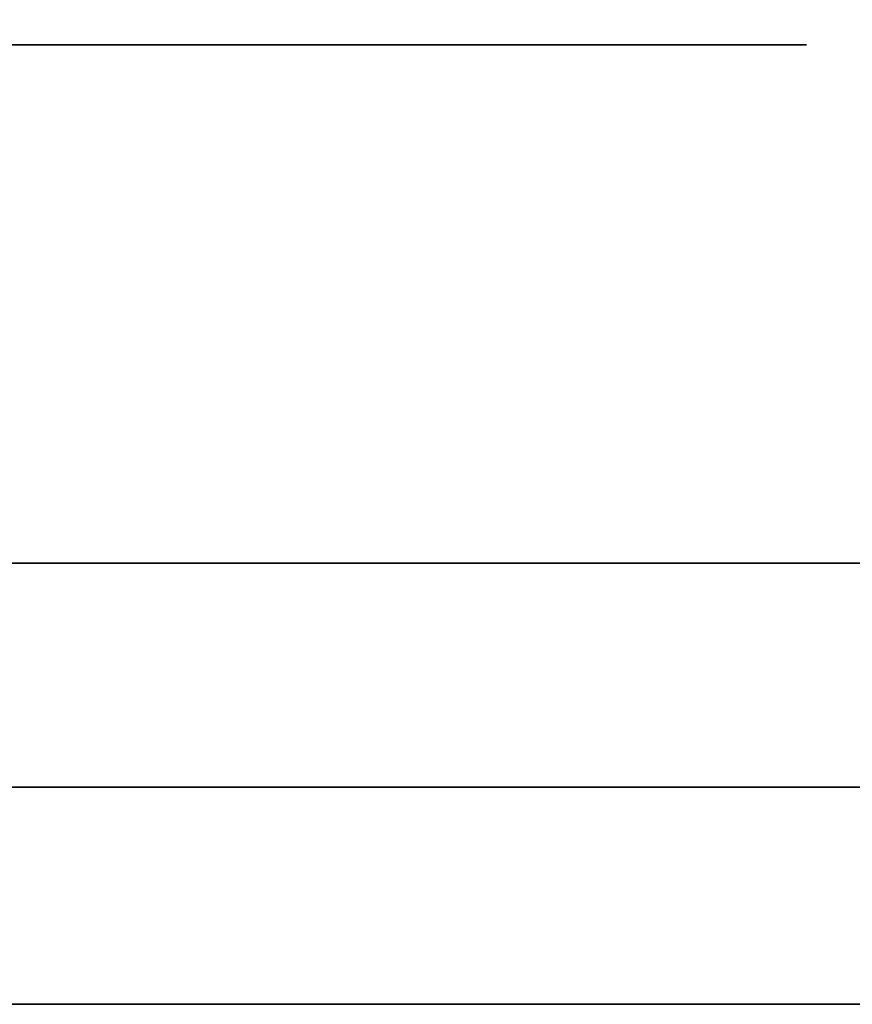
# Model space of a CAD drawing. Extents: x -1299 to -1246.9, y 2743.7 to 2747.9.
# Tile 193 of 1056: x -1292.9362 to -1292.9124, y 2744.8303 to 2744.8585. Entities that reach past the tile are written whole.
import ezdxf

# ---------------------------------------------------------------- set-up
doc = ezdxf.new("R2010")
doc.units = 0
doc.header["$LTSCALE"] = 150
doc.header["$MEASUREMENT"] = 0
doc.layers.add('3DFACE_BOLT', color=7, linetype='CONTINUOUS')
doc.layers.add('3DFACE_SHAPE', color=7, linetype='CONTINUOUS')

msp = doc.modelspace()

# ---------------------------------------------------------------- linework, layer by layer
at = {"layer": '3DFACE_BOLT', "color": 1}
for points, invisible_edges in [([(-1292.934727, 2744.823949, 0.135528), (-1292.935119, 2744.823949, 0.138), (-1292.934727, 2744.873949, 0.135528)], 14), ([(-1292.934727, 2744.873949, 0.135528), (-1292.935119, 2744.823949, 0.138), (-1292.935119, 2744.873949, 0.138)], 3), ([(-1292.935119, 2744.823949, 0.138), (-1292.934727, 2744.823949, 0.140472), (-1292.935119, 2744.873949, 0.138)], 14), ([(-1292.935119, 2744.873949, 0.138), (-1292.934727, 2744.823949, 0.140472), (-1292.934727, 2744.873949, 0.140472)], 3), ([(-1292.934727, 2744.823949, 0.065528), (-1292.935119, 2744.823949, 0.068), (-1292.934727, 2744.873949, 0.065528)], 14), ([(-1292.934727, 2744.873949, 0.065528), (-1292.935119, 2744.823949, 0.068), (-1292.935119, 2744.873949, 0.068)], 3), ([(-1292.935119, 2744.823949, 0.068), (-1292.934727, 2744.823949, 0.070472), (-1292.935119, 2744.873949, 0.068)], 14), ([(-1292.935119, 2744.873949, 0.068), (-1292.934727, 2744.823949, 0.070472), (-1292.934727, 2744.873949, 0.070472)], 3), ([(-1292.933591, 2744.823949, 0.133298), (-1292.934727, 2744.823949, 0.135528), (-1292.933591, 2744.873949, 0.133298)], 14), ([(-1292.933591, 2744.873949, 0.133298), (-1292.934727, 2744.823949, 0.135528), (-1292.934727, 2744.873949, 0.135528)], 3), ([(-1292.934727, 2744.823949, 0.140472), (-1292.933591, 2744.823949, 0.142702), (-1292.934727, 2744.873949, 0.140472)], 14), ([(-1292.934727, 2744.873949, 0.140472), (-1292.933591, 2744.823949, 0.142702), (-1292.933591, 2744.873949, 0.142702)], 3), ([(-1292.933591, 2744.823949, 0.063298), (-1292.934727, 2744.823949, 0.065528), (-1292.933591, 2744.873949, 0.063298)], 14), ([(-1292.933591, 2744.873949, 0.063298), (-1292.934727, 2744.823949, 0.065528), (-1292.934727, 2744.873949, 0.065528)], 3), ([(-1292.934727, 2744.823949, 0.070472), (-1292.933591, 2744.823949, 0.072702), (-1292.934727, 2744.873949, 0.070472)], 14), ([(-1292.934727, 2744.873949, 0.070472), (-1292.933591, 2744.823949, 0.072702), (-1292.933591, 2744.873949, 0.072702)], 3), ([(-1292.931821, 2744.823949, 0.131528), (-1292.933591, 2744.823949, 0.133298), (-1292.931821, 2744.873949, 0.131528)], 14), ([(-1292.931821, 2744.873949, 0.131528), (-1292.933591, 2744.823949, 0.133298), (-1292.933591, 2744.873949, 0.133298)], 3), ([(-1292.933591, 2744.823949, 0.142702), (-1292.931821, 2744.823949, 0.144472), (-1292.933591, 2744.873949, 0.142702)], 14), ([(-1292.933591, 2744.873949, 0.142702), (-1292.931821, 2744.823949, 0.144472), (-1292.931821, 2744.873949, 0.144472)], 3), ([(-1292.931821, 2744.823949, 0.061528), (-1292.933591, 2744.823949, 0.063298), (-1292.931821, 2744.873949, 0.061528)], 14), ([(-1292.931821, 2744.873949, 0.061528), (-1292.933591, 2744.823949, 0.063298), (-1292.933591, 2744.873949, 0.063298)], 3), ([(-1292.933591, 2744.823949, 0.072702), (-1292.931821, 2744.823949, 0.074472), (-1292.933591, 2744.873949, 0.072702)], 14), ([(-1292.933591, 2744.873949, 0.072702), (-1292.931821, 2744.823949, 0.074472), (-1292.931821, 2744.873949, 0.074472)], 3), ([(-1292.929591, 2744.823949, 0.130392), (-1292.931821, 2744.823949, 0.131528), (-1292.929591, 2744.873949, 0.130392)], 14), ([(-1292.929591, 2744.873949, 0.130392), (-1292.931821, 2744.823949, 0.131528), (-1292.931821, 2744.873949, 0.131528)], 3), ([(-1292.931821, 2744.823949, 0.144472), (-1292.929591, 2744.823949, 0.145608), (-1292.931821, 2744.873949, 0.144472)], 14), ([(-1292.931821, 2744.873949, 0.144472), (-1292.929591, 2744.823949, 0.145608), (-1292.929591, 2744.873949, 0.145608)], 3), ([(-1292.929591, 2744.823949, 0.060392), (-1292.931821, 2744.823949, 0.061528), (-1292.929591, 2744.873949, 0.060392)], 14), ([(-1292.929591, 2744.873949, 0.060392), (-1292.931821, 2744.823949, 0.061528), (-1292.931821, 2744.873949, 0.061528)], 3), ([(-1292.931821, 2744.823949, 0.074472), (-1292.929591, 2744.823949, 0.075608), (-1292.931821, 2744.873949, 0.074472)], 14), ([(-1292.931821, 2744.873949, 0.074472), (-1292.929591, 2744.823949, 0.075608), (-1292.929591, 2744.873949, 0.075608)], 3), ([(-1292.927119, 2744.823949, 0.13), (-1292.929591, 2744.823949, 0.130392), (-1292.927119, 2744.873949, 0.13)], 14), ([(-1292.927119, 2744.873949, 0.13), (-1292.929591, 2744.823949, 0.130392), (-1292.929591, 2744.873949, 0.130392)], 3), ([(-1292.929591, 2744.823949, 0.145608), (-1292.927119, 2744.823949, 0.146), (-1292.929591, 2744.873949, 0.145608)], 14), ([(-1292.929591, 2744.873949, 0.145608), (-1292.927119, 2744.823949, 0.146), (-1292.927119, 2744.873949, 0.146)], 3), ([(-1292.927119, 2744.823949, 0.06), (-1292.929591, 2744.823949, 0.060392), (-1292.927119, 2744.873949, 0.06)], 14), ([(-1292.927119, 2744.873949, 0.06), (-1292.929591, 2744.823949, 0.060392), (-1292.929591, 2744.873949, 0.060392)], 3), ([(-1292.929591, 2744.823949, 0.075608), (-1292.927119, 2744.823949, 0.076), (-1292.929591, 2744.873949, 0.075608)], 14), ([(-1292.929591, 2744.873949, 0.075608), (-1292.927119, 2744.823949, 0.076), (-1292.927119, 2744.873949, 0.076)], 3), ([(-1292.924647, 2744.823949, 0.130392), (-1292.927119, 2744.823949, 0.13), (-1292.924647, 2744.873949, 0.130392)], 14), ([(-1292.924647, 2744.873949, 0.130392), (-1292.927119, 2744.823949, 0.13), (-1292.927119, 2744.873949, 0.13)], 3), ([(-1292.927119, 2744.823949, 0.146), (-1292.924647, 2744.823949, 0.145608), (-1292.927119, 2744.873949, 0.146)], 14), ([(-1292.927119, 2744.873949, 0.146), (-1292.924647, 2744.823949, 0.145608), (-1292.924647, 2744.873949, 0.145608)], 3), ([(-1292.924647, 2744.823949, 0.060392), (-1292.927119, 2744.823949, 0.06), (-1292.924647, 2744.873949, 0.060392)], 14), ([(-1292.924647, 2744.873949, 0.060392), (-1292.927119, 2744.823949, 0.06), (-1292.927119, 2744.873949, 0.06)], 3), ([(-1292.927119, 2744.823949, 0.076), (-1292.924647, 2744.823949, 0.075608), (-1292.927119, 2744.873949, 0.076)], 14), ([(-1292.927119, 2744.873949, 0.076), (-1292.924647, 2744.823949, 0.075608), (-1292.924647, 2744.873949, 0.075608)], 3), ([(-1292.922416, 2744.823949, 0.131528), (-1292.924647, 2744.823949, 0.130392), (-1292.922416, 2744.873949, 0.131528)], 14), ([(-1292.922416, 2744.873949, 0.131528), (-1292.924647, 2744.823949, 0.130392), (-1292.924647, 2744.873949, 0.130392)], 3), ([(-1292.924647, 2744.823949, 0.145608), (-1292.922416, 2744.823949, 0.144472), (-1292.924647, 2744.873949, 0.145608)], 14), ([(-1292.924647, 2744.873949, 0.145608), (-1292.922416, 2744.823949, 0.144472), (-1292.922416, 2744.873949, 0.144472)], 3), ([(-1292.922416, 2744.823949, 0.061528), (-1292.924647, 2744.823949, 0.060392), (-1292.922416, 2744.873949, 0.061528)], 14), ([(-1292.922416, 2744.873949, 0.061528), (-1292.924647, 2744.823949, 0.060392), (-1292.924647, 2744.873949, 0.060392)], 3), ([(-1292.924647, 2744.823949, 0.075608), (-1292.922416, 2744.823949, 0.074472), (-1292.924647, 2744.873949, 0.075608)], 14), ([(-1292.924647, 2744.873949, 0.075608), (-1292.922416, 2744.823949, 0.074472), (-1292.922416, 2744.873949, 0.074472)], 3), ([(-1292.920647, 2744.823949, 0.133298), (-1292.922416, 2744.823949, 0.131528), (-1292.920647, 2744.873949, 0.133298)], 14), ([(-1292.920647, 2744.873949, 0.133298), (-1292.922416, 2744.823949, 0.131528), (-1292.922416, 2744.873949, 0.131528)], 3), ([(-1292.922416, 2744.823949, 0.144472), (-1292.920647, 2744.823949, 0.142702), (-1292.922416, 2744.873949, 0.144472)], 14), ([(-1292.922416, 2744.873949, 0.144472), (-1292.920647, 2744.823949, 0.142702), (-1292.920647, 2744.873949, 0.142702)], 3), ([(-1292.920647, 2744.823949, 0.063298), (-1292.922416, 2744.823949, 0.061528), (-1292.920647, 2744.873949, 0.063298)], 14), ([(-1292.920647, 2744.873949, 0.063298), (-1292.922416, 2744.823949, 0.061528), (-1292.922416, 2744.873949, 0.061528)], 3), ([(-1292.922416, 2744.823949, 0.074472), (-1292.920647, 2744.823949, 0.072702), (-1292.922416, 2744.873949, 0.074472)], 14), ([(-1292.922416, 2744.873949, 0.074472), (-1292.920647, 2744.823949, 0.072702), (-1292.920647, 2744.873949, 0.072702)], 3), ([(-1292.91951, 2744.823949, 0.135528), (-1292.920647, 2744.823949, 0.133298), (-1292.91951, 2744.873949, 0.135528)], 14), ([(-1292.91951, 2744.873949, 0.135528), (-1292.920647, 2744.823949, 0.133298), (-1292.920647, 2744.873949, 0.133298)], 3), ([(-1292.920647, 2744.823949, 0.142702), (-1292.91951, 2744.823949, 0.140472), (-1292.920647, 2744.873949, 0.142702)], 14), ([(-1292.920647, 2744.873949, 0.142702), (-1292.91951, 2744.823949, 0.140472), (-1292.91951, 2744.873949, 0.140472)], 3), ([(-1292.91951, 2744.823949, 0.065528), (-1292.920647, 2744.823949, 0.063298), (-1292.91951, 2744.873949, 0.065528)], 14), ([(-1292.91951, 2744.873949, 0.065528), (-1292.920647, 2744.823949, 0.063298), (-1292.920647, 2744.873949, 0.063298)], 3), ([(-1292.920647, 2744.823949, 0.072702), (-1292.91951, 2744.823949, 0.070472), (-1292.920647, 2744.873949, 0.072702)], 14), ([(-1292.920647, 2744.873949, 0.072702), (-1292.91951, 2744.823949, 0.070472), (-1292.91951, 2744.873949, 0.070472)], 3), ([(-1292.919119, 2744.823949, 0.138), (-1292.91951, 2744.823949, 0.135528), (-1292.919119, 2744.873949, 0.138)], 14), ([(-1292.919119, 2744.873949, 0.138), (-1292.91951, 2744.823949, 0.135528), (-1292.91951, 2744.873949, 0.135528)], 3), ([(-1292.91951, 2744.823949, 0.140472), (-1292.919119, 2744.823949, 0.138), (-1292.91951, 2744.873949, 0.140472)], 14), ([(-1292.91951, 2744.873949, 0.140472), (-1292.919119, 2744.823949, 0.138), (-1292.919119, 2744.873949, 0.138)], 3), ([(-1292.919119, 2744.823949, 0.068), (-1292.91951, 2744.823949, 0.065528), (-1292.919119, 2744.873949, 0.068)], 14), ([(-1292.919119, 2744.873949, 0.068), (-1292.91951, 2744.823949, 0.065528), (-1292.91951, 2744.873949, 0.065528)], 3), ([(-1292.91951, 2744.823949, 0.070472), (-1292.919119, 2744.823949, 0.068), (-1292.91951, 2744.873949, 0.070472)], 14), ([(-1292.91951, 2744.873949, 0.070472), (-1292.919119, 2744.823949, 0.068), (-1292.919119, 2744.873949, 0.068)], 3), ([(-1292.933806, 2744.842949, 0.126417), (-1292.940494, 2744.842949, 0.138), (-1292.933806, 2744.857749, 0.126417)], 14), ([(-1292.933806, 2744.857749, 0.126417), (-1292.940494, 2744.842949, 0.138), (-1292.940494, 2744.857749, 0.138)], 3), ([(-1292.940494, 2744.842949, 0.138), (-1292.933806, 2744.842949, 0.149583), (-1292.940494, 2744.857749, 0.138)], 14), ([(-1292.940494, 2744.857749, 0.138), (-1292.933806, 2744.842949, 0.149583), (-1292.933806, 2744.857749, 0.149583)], 3), ([(-1292.933806, 2744.857749, 0.126417), (-1292.940494, 2744.857749, 0.138), (-1292.933806, 2744.857749, 0.149583)], 12), ([(-1292.933806, 2744.842949, 0.056417), (-1292.940494, 2744.842949, 0.068), (-1292.933806, 2744.857749, 0.056417)], 14), ([(-1292.933806, 2744.857749, 0.056417), (-1292.940494, 2744.842949, 0.068), (-1292.940494, 2744.857749, 0.068)], 3), ([(-1292.940494, 2744.842949, 0.068), (-1292.933806, 2744.842949, 0.079583), (-1292.940494, 2744.857749, 0.068)], 14), ([(-1292.940494, 2744.857749, 0.068), (-1292.933806, 2744.842949, 0.079583), (-1292.933806, 2744.857749, 0.079583)], 3), ([(-1292.933806, 2744.857749, 0.056417), (-1292.940494, 2744.857749, 0.068), (-1292.933806, 2744.857749, 0.079583)], 12), ([(-1292.920431, 2744.842949, 0.126417), (-1292.933806, 2744.842949, 0.126417), (-1292.920431, 2744.857749, 0.126417)], 14), ([(-1292.920431, 2744.857749, 0.126417), (-1292.933806, 2744.842949, 0.126417), (-1292.933806, 2744.857749, 0.126417)], 3), ([(-1292.933806, 2744.842949, 0.149583), (-1292.920431, 2744.842949, 0.149583), (-1292.933806, 2744.857749, 0.149583)], 14), ([(-1292.933806, 2744.857749, 0.149583), (-1292.920431, 2744.842949, 0.149583), (-1292.920431, 2744.857749, 0.149583)], 3), ([(-1292.920431, 2744.857749, 0.126417), (-1292.933806, 2744.857749, 0.126417), (-1292.920431, 2744.857749, 0.149583)], 14), ([(-1292.920431, 2744.857749, 0.149583), (-1292.933806, 2744.857749, 0.126417), (-1292.933806, 2744.857749, 0.149583)], 3), ([(-1292.920431, 2744.842949, 0.056417), (-1292.933806, 2744.842949, 0.056417), (-1292.920431, 2744.857749, 0.056417)], 14), ([(-1292.920431, 2744.857749, 0.056417), (-1292.933806, 2744.842949, 0.056417), (-1292.933806, 2744.857749, 0.056417)], 3), ([(-1292.933806, 2744.842949, 0.079583), (-1292.920431, 2744.842949, 0.079583), (-1292.933806, 2744.857749, 0.079583)], 14), ([(-1292.933806, 2744.857749, 0.079583), (-1292.920431, 2744.842949, 0.079583), (-1292.920431, 2744.857749, 0.079583)], 3), ([(-1292.920431, 2744.857749, 0.056417), (-1292.933806, 2744.857749, 0.056417), (-1292.920431, 2744.857749, 0.079583)], 14), ([(-1292.920431, 2744.857749, 0.079583), (-1292.933806, 2744.857749, 0.056417), (-1292.933806, 2744.857749, 0.079583)], 3), ([(-1292.913744, 2744.842949, 0.138), (-1292.920431, 2744.842949, 0.126417), (-1292.913744, 2744.857749, 0.138)], 14), ([(-1292.913744, 2744.857749, 0.138), (-1292.920431, 2744.842949, 0.126417), (-1292.920431, 2744.857749, 0.126417)], 3), ([(-1292.920431, 2744.842949, 0.149583), (-1292.913744, 2744.842949, 0.138), (-1292.920431, 2744.857749, 0.149583)], 14), ([(-1292.920431, 2744.857749, 0.149583), (-1292.913744, 2744.842949, 0.138), (-1292.913744, 2744.857749, 0.138)], 3), ([(-1292.913744, 2744.857749, 0.138), (-1292.920431, 2744.857749, 0.126417), (-1292.920431, 2744.857749, 0.149583)], 2), ([(-1292.913744, 2744.842949, 0.068), (-1292.920431, 2744.842949, 0.056417), (-1292.913744, 2744.857749, 0.068)], 14), ([(-1292.913744, 2744.857749, 0.068), (-1292.920431, 2744.842949, 0.056417), (-1292.920431, 2744.857749, 0.056417)], 3), ([(-1292.920431, 2744.842949, 0.079583), (-1292.913744, 2744.842949, 0.068), (-1292.920431, 2744.857749, 0.079583)], 14), ([(-1292.920431, 2744.857749, 0.079583), (-1292.913744, 2744.842949, 0.068), (-1292.913744, 2744.857749, 0.068)], 3), ([(-1292.913744, 2744.857749, 0.068), (-1292.920431, 2744.857749, 0.056417), (-1292.920431, 2744.857749, 0.079583)], 2), ([(-1292.933806, 2744.842949, 0.149583), (-1292.940494, 2744.842949, 0.138), (-1292.933806, 2744.842949, 0.126417)], 12), ([(-1292.933806, 2744.842949, 0.079583), (-1292.940494, 2744.842949, 0.068), (-1292.933806, 2744.842949, 0.056417)], 12), ([(-1292.920431, 2744.842949, 0.149583), (-1292.933806, 2744.842949, 0.149583), (-1292.920431, 2744.842949, 0.126417)], 14), ([(-1292.920431, 2744.842949, 0.126417), (-1292.933806, 2744.842949, 0.149583), (-1292.933806, 2744.842949, 0.126417)], 3), ([(-1292.920431, 2744.842949, 0.079583), (-1292.933806, 2744.842949, 0.079583), (-1292.920431, 2744.842949, 0.056417)], 14), ([(-1292.920431, 2744.842949, 0.056417), (-1292.933806, 2744.842949, 0.079583), (-1292.933806, 2744.842949, 0.056417)], 3), ([(-1292.913744, 2744.842949, 0.138), (-1292.920431, 2744.842949, 0.149583), (-1292.920431, 2744.842949, 0.126417)], 2), ([(-1292.913744, 2744.842949, 0.068), (-1292.920431, 2744.842949, 0.079583), (-1292.920431, 2744.842949, 0.056417)], 2)]:
    msp.add_3dface(points, dxfattribs=dict(at, invisible_edges=invisible_edges))
at = {"layer": '3DFACE_SHAPE', "color": 13}
for points, invisible_edges in [([(-1289.046219, 2744.884449, 0.206), (-1292.944219, 2744.884449, 0.206), (-1289.046219, 2744.782449, 0.206)], 2), ([(-1292.944219, 2744.884449, 0.206), (-1292.944219, 2744.782449, 0.206), (-1289.046219, 2744.782449, 0.206)], 12), ([(-1289.046219, 2744.884449, 0.198), (-1292.927119, 2744.836549, 0.198), (-1292.944219, 2744.884449, 0.198)], 3), ([(-1292.927119, 2744.836549, 0.198), (-1292.944219, 2744.836549, 0.198), (-1292.944219, 2744.884449, 0.198)], 12), ([(-1289.046219, 2744.884449, 0.008), (-1292.944219, 2744.884449, 0.008), (-1289.046219, 2744.836549, 0.008)], 2), ([(-1292.944219, 2744.884449, 0.008), (-1292.944219, 2744.836549, 0.008), (-1289.046219, 2744.836549, 0.008)], 12), ([(-1289.046219, 2744.782449), (-1292.944219, 2744.782449), (-1289.046219, 2744.884449)], 2), ([(-1292.944219, 2744.782449), (-1292.944219, 2744.884449), (-1289.046219, 2744.884449)], 12), ([(-1289.063319, 2744.836549, 0.198), (-1292.927119, 2744.836549, 0.198), (-1289.046219, 2744.884449, 0.198)], 14), ([(-1292.898119, 2744.836549, 0.173), (-1292.980719, 2744.842949, 0.173), (-1292.987119, 2744.836549, 0.173)], 3), ([(-1292.980719, 2744.842949, 0.033), (-1292.898119, 2744.836549, 0.033), (-1292.987119, 2744.836549, 0.033)], 13), ([(-1292.927119, 2744.842949, 0.173), (-1292.933129, 2744.842949, 0.14401), (-1292.980719, 2744.842949, 0.173)], 15), ([(-1292.933129, 2744.842949, 0.14401), (-1292.935619, 2744.842949, 0.138), (-1292.980719, 2744.842949, 0.173)], 14), ([(-1292.980719, 2744.842949, 0.173), (-1292.935619, 2744.842949, 0.138), (-1292.933129, 2744.842949, 0.13199)], 13), ([(-1292.933129, 2744.842949, 0.13199), (-1292.935619, 2744.842949, 0.068), (-1292.980719, 2744.842949, 0.173)], 15), ([(-1292.935619, 2744.842949, 0.068), (-1292.933129, 2744.842949, 0.06199), (-1292.980719, 2744.842949, 0.173)], 14), ([(-1292.980719, 2744.842949, 0.173), (-1292.933129, 2744.842949, 0.06199), (-1292.980719, 2744.842949, 0.033)], 3), ([(-1292.933129, 2744.842949, 0.06199), (-1292.898119, 2744.842949, 0.033), (-1292.980719, 2744.842949, 0.033)], 13), ([(-1292.927119, 2744.842949, 0.173), (-1292.980719, 2744.842949, 0.173), (-1292.898119, 2744.836549, 0.173)], 14), ([(-1292.980719, 2744.842949, 0.033), (-1292.898119, 2744.842949, 0.033), (-1292.898119, 2744.836549, 0.033)], 12), ([(-1292.933129, 2744.842949, 0.07401), (-1292.935619, 2744.842949, 0.068), (-1292.933129, 2744.842949, 0.13199)], 14), ([(-1292.933129, 2744.842949, 0.07401), (-1292.933129, 2744.836549, 0.07401), (-1292.935619, 2744.842949, 0.068)], 3), ([(-1292.933129, 2744.836549, 0.07401), (-1292.935619, 2744.836549, 0.068), (-1292.935619, 2744.842949, 0.068)], 14), ([(-1292.935619, 2744.842949, 0.068), (-1292.935619, 2744.836549, 0.068), (-1292.933129, 2744.842949, 0.06199)], 3), ([(-1292.935619, 2744.836549, 0.068), (-1292.933129, 2744.836549, 0.06199), (-1292.933129, 2744.842949, 0.06199)], 14), ([(-1292.933129, 2744.842949, 0.14401), (-1292.933129, 2744.836549, 0.14401), (-1292.935619, 2744.842949, 0.138)], 3), ([(-1292.933129, 2744.836549, 0.14401), (-1292.935619, 2744.836549, 0.138), (-1292.935619, 2744.842949, 0.138)], 14), ([(-1292.935619, 2744.842949, 0.138), (-1292.935619, 2744.836549, 0.138), (-1292.933129, 2744.842949, 0.13199)], 3), ([(-1292.935619, 2744.836549, 0.138), (-1292.933129, 2744.836549, 0.13199), (-1292.933129, 2744.842949, 0.13199)], 14), ([(-1292.927119, 2744.842949, 0.1465), (-1292.933129, 2744.842949, 0.14401), (-1292.927119, 2744.842949, 0.173)], 14), ([(-1292.933129, 2744.842949, 0.06199), (-1292.927119, 2744.842949, 0.0595), (-1292.898119, 2744.842949, 0.033)], 14), ([(-1292.927119, 2744.842949, 0.0765), (-1292.933129, 2744.842949, 0.07401), (-1292.927119, 2744.842949, 0.1295)], 14), ([(-1292.927119, 2744.842949, 0.1295), (-1292.933129, 2744.842949, 0.07401), (-1292.933129, 2744.842949, 0.13199)], 3), ([(-1292.933129, 2744.842949, 0.06199), (-1292.933129, 2744.836549, 0.06199), (-1292.927119, 2744.842949, 0.0595)], 3), ([(-1292.933129, 2744.836549, 0.06199), (-1292.927119, 2744.836549, 0.0595), (-1292.927119, 2744.842949, 0.0595)], 14), ([(-1292.927119, 2744.842949, 0.0765), (-1292.927119, 2744.836549, 0.0765), (-1292.933129, 2744.842949, 0.07401)], 3), ([(-1292.927119, 2744.836549, 0.0765), (-1292.933129, 2744.836549, 0.07401), (-1292.933129, 2744.842949, 0.07401)], 14), ([(-1292.933129, 2744.842949, 0.13199), (-1292.933129, 2744.836549, 0.13199), (-1292.927119, 2744.842949, 0.1295)], 3), ([(-1292.933129, 2744.836549, 0.13199), (-1292.927119, 2744.836549, 0.1295), (-1292.927119, 2744.842949, 0.1295)], 14), ([(-1292.927119, 2744.842949, 0.1465), (-1292.927119, 2744.836549, 0.1465), (-1292.933129, 2744.842949, 0.14401)], 3), ([(-1292.927119, 2744.836549, 0.1465), (-1292.933129, 2744.836549, 0.14401), (-1292.933129, 2744.842949, 0.14401)], 14), ([(-1292.927119, 2744.842949, 0.0595), (-1292.921108, 2744.842949, 0.06199), (-1292.898119, 2744.842949, 0.033)], 14), ([(-1292.898119, 2744.842949, 0.173), (-1292.921108, 2744.842949, 0.14401), (-1292.927119, 2744.842949, 0.173)], 3), ([(-1292.921108, 2744.842949, 0.14401), (-1292.927119, 2744.842949, 0.1465), (-1292.927119, 2744.842949, 0.173)], 14), ([(-1292.921108, 2744.842949, 0.07401), (-1292.927119, 2744.842949, 0.0765), (-1292.921108, 2744.842949, 0.13199)], 14), ([(-1292.921108, 2744.842949, 0.13199), (-1292.927119, 2744.842949, 0.0765), (-1292.927119, 2744.842949, 0.1295)], 3), ([(-1292.927119, 2744.842949, 0.0595), (-1292.927119, 2744.836549, 0.0595), (-1292.921108, 2744.842949, 0.06199)], 3), ([(-1292.927119, 2744.836549, 0.0595), (-1292.921108, 2744.836549, 0.06199), (-1292.921108, 2744.842949, 0.06199)], 14), ([(-1292.921108, 2744.842949, 0.07401), (-1292.921108, 2744.836549, 0.07401), (-1292.927119, 2744.842949, 0.0765)], 3), ([(-1292.921108, 2744.836549, 0.07401), (-1292.927119, 2744.836549, 0.0765), (-1292.927119, 2744.842949, 0.0765)], 14), ([(-1292.927119, 2744.842949, 0.1295), (-1292.927119, 2744.836549, 0.1295), (-1292.921108, 2744.842949, 0.13199)], 3), ([(-1292.927119, 2744.836549, 0.1295), (-1292.921108, 2744.836549, 0.13199), (-1292.921108, 2744.842949, 0.13199)], 14), ([(-1292.921108, 2744.842949, 0.14401), (-1292.921108, 2744.836549, 0.14401), (-1292.927119, 2744.842949, 0.1465)], 3), ([(-1292.921108, 2744.836549, 0.14401), (-1292.927119, 2744.836549, 0.1465), (-1292.927119, 2744.842949, 0.1465)], 14), ([(-1292.898119, 2744.842949, 0.173), (-1292.927119, 2744.842949, 0.173), (-1292.898119, 2744.836549, 0.173)], 2), ([(-1292.898119, 2744.842949, 0.033), (-1292.921108, 2744.842949, 0.06199), (-1292.918619, 2744.842949, 0.068)], 13), ([(-1292.921108, 2744.842949, 0.13199), (-1292.918619, 2744.842949, 0.138), (-1292.921108, 2744.842949, 0.07401)], 14), ([(-1292.918619, 2744.842949, 0.138), (-1292.898119, 2744.842949, 0.033), (-1292.921108, 2744.842949, 0.07401)], 15), ([(-1292.921108, 2744.842949, 0.07401), (-1292.898119, 2744.842949, 0.033), (-1292.918619, 2744.842949, 0.068)], 3), ([(-1292.918619, 2744.842949, 0.138), (-1292.921108, 2744.842949, 0.14401), (-1292.898119, 2744.842949, 0.173)], 14), ([(-1292.921108, 2744.842949, 0.06199), (-1292.921108, 2744.836549, 0.06199), (-1292.918619, 2744.842949, 0.068)], 3), ([(-1292.921108, 2744.836549, 0.06199), (-1292.918619, 2744.836549, 0.068), (-1292.918619, 2744.842949, 0.068)], 14), ([(-1292.918619, 2744.842949, 0.068), (-1292.918619, 2744.836549, 0.068), (-1292.921108, 2744.842949, 0.07401)], 3), ([(-1292.918619, 2744.836549, 0.068), (-1292.921108, 2744.836549, 0.07401), (-1292.921108, 2744.842949, 0.07401)], 14), ([(-1292.921108, 2744.842949, 0.13199), (-1292.921108, 2744.836549, 0.13199), (-1292.918619, 2744.842949, 0.138)], 3), ([(-1292.921108, 2744.836549, 0.13199), (-1292.918619, 2744.836549, 0.138), (-1292.918619, 2744.842949, 0.138)], 14), ([(-1292.918619, 2744.842949, 0.138), (-1292.918619, 2744.836549, 0.138), (-1292.921108, 2744.842949, 0.14401)], 3), ([(-1292.918619, 2744.836549, 0.138), (-1292.921108, 2744.836549, 0.14401), (-1292.921108, 2744.842949, 0.14401)], 14), ([(-1292.898119, 2744.842949, 0.033), (-1292.918619, 2744.842949, 0.138), (-1292.898119, 2744.842949, 0.173)], 3), ([(-1292.935619, 2744.836549, 0.138), (-1292.933129, 2744.836549, 0.14401), (-1292.987119, 2744.836549, 0.138)], 14), ([(-1292.933129, 2744.836549, 0.14401), (-1292.927119, 2744.836549, 0.1465), (-1292.987119, 2744.836549, 0.138)], 14), ([(-1292.987119, 2744.836549, 0.138), (-1292.927119, 2744.836549, 0.1465), (-1292.987119, 2744.836549, 0.173)], 15), ([(-1292.927119, 2744.836549, 0.1465), (-1292.921108, 2744.836549, 0.14401), (-1292.987119, 2744.836549, 0.173)], 14), ([(-1292.987119, 2744.836549, 0.173), (-1292.921108, 2744.836549, 0.14401), (-1292.898119, 2744.836549, 0.173)], 3), ([(-1292.898119, 2744.836549, 0.033), (-1292.933129, 2744.836549, 0.06199), (-1292.987119, 2744.836549, 0.033)], 3), ([(-1292.987119, 2744.836549, 0.033), (-1292.933129, 2744.836549, 0.06199), (-1292.987119, 2744.836549, 0.068)], 3), ([(-1292.933129, 2744.836549, 0.06199), (-1292.935619, 2744.836549, 0.068), (-1292.987119, 2744.836549, 0.068)], 14), ([(-1292.935619, 2744.836549, 0.138), (-1292.987119, 2744.836549, 0.138), (-1292.933129, 2744.836549, 0.07401)], 15), ([(-1292.933129, 2744.836549, 0.07401), (-1292.987119, 2744.836549, 0.138), (-1292.935619, 2744.836549, 0.068)], 3), ([(-1292.987119, 2744.836549, 0.138), (-1292.987119, 2744.836549, 0.068), (-1292.935619, 2744.836549, 0.068)], 14), ([(-1292.927119, 2744.836549, 0.198), (-1292.933129, 2744.836549, 0.14401), (-1292.944219, 2744.836549, 0.198)], 15), ([(-1292.933129, 2744.836549, 0.14401), (-1292.935619, 2744.836549, 0.138), (-1292.944219, 2744.836549, 0.198)], 14), ([(-1292.944219, 2744.836549, 0.198), (-1292.935619, 2744.836549, 0.138), (-1292.944219, 2744.836549, 0.008)], 3), ([(-1292.935619, 2744.836549, 0.138), (-1292.933129, 2744.836549, 0.13199), (-1292.944219, 2744.836549, 0.008)], 14), ([(-1292.935619, 2744.836549, 0.068), (-1292.944219, 2744.836549, 0.008), (-1292.933129, 2744.836549, 0.13199)], 15), ([(-1292.935619, 2744.836549, 0.068), (-1292.933129, 2744.836549, 0.06199), (-1292.944219, 2744.836549, 0.008)], 14), ([(-1292.933129, 2744.836549, 0.06199), (-1292.927119, 2744.836549, 0.0595), (-1292.944219, 2744.836549, 0.008)], 14), ([(-1289.063319, 2744.836549, 0.0595), (-1292.944219, 2744.836549, 0.008), (-1292.927119, 2744.836549, 0.0595)], 15), ([(-1292.944219, 2744.836549, 0.008), (-1289.063319, 2744.836549, 0.0595), (-1289.046219, 2744.836549, 0.008)], 3), ([(-1292.933129, 2744.836549, 0.13199), (-1292.935619, 2744.836549, 0.138), (-1292.933129, 2744.836549, 0.07401)], 14), ([(-1292.933129, 2744.830349, 0.13199), (-1292.933129, 2744.836549, 0.13199), (-1292.935619, 2744.830349, 0.138)], 3), ([(-1292.933129, 2744.836549, 0.13199), (-1292.935619, 2744.836549, 0.138), (-1292.935619, 2744.830349, 0.138)], 14), ([(-1292.935619, 2744.830349, 0.138), (-1292.935619, 2744.836549, 0.138), (-1292.933129, 2744.830349, 0.14401)], 3), ([(-1292.935619, 2744.836549, 0.138), (-1292.933129, 2744.836549, 0.14401), (-1292.933129, 2744.830349, 0.14401)], 14), ([(-1292.933129, 2744.830349, 0.06199), (-1292.933129, 2744.836549, 0.06199), (-1292.935619, 2744.830349, 0.068)], 3), ([(-1292.933129, 2744.836549, 0.06199), (-1292.935619, 2744.836549, 0.068), (-1292.935619, 2744.830349, 0.068)], 14), ([(-1292.935619, 2744.830349, 0.068), (-1292.935619, 2744.836549, 0.068), (-1292.933129, 2744.830349, 0.07401)], 3), ([(-1292.935619, 2744.836549, 0.068), (-1292.933129, 2744.836549, 0.07401), (-1292.933129, 2744.830349, 0.07401)], 14), ([(-1292.933129, 2744.836549, 0.07401), (-1292.935619, 2744.836549, 0.068), (-1292.927119, 2744.836549, 0.1295)], 14), ([(-1292.927119, 2744.836549, 0.1295), (-1292.935619, 2744.836549, 0.068), (-1292.933129, 2744.836549, 0.13199)], 15), ([(-1292.898119, 2744.836549, 0.033), (-1292.927119, 2744.836549, 0.0595), (-1292.933129, 2744.836549, 0.06199)], 13), ([(-1292.933129, 2744.836549, 0.07401), (-1292.927119, 2744.836549, 0.0765), (-1292.933129, 2744.836549, 0.13199)], 14), ([(-1292.927119, 2744.836549, 0.0765), (-1292.927119, 2744.836549, 0.1295), (-1292.933129, 2744.836549, 0.13199)], 13), ([(-1292.927119, 2744.830349, 0.1295), (-1292.927119, 2744.836549, 0.1295), (-1292.933129, 2744.830349, 0.13199)], 3), ([(-1292.927119, 2744.836549, 0.1295), (-1292.933129, 2744.836549, 0.13199), (-1292.933129, 2744.830349, 0.13199)], 14), ([(-1292.933129, 2744.830349, 0.14401), (-1292.933129, 2744.836549, 0.14401), (-1292.927119, 2744.830349, 0.1465)], 3), ([(-1292.933129, 2744.836549, 0.14401), (-1292.927119, 2744.836549, 0.1465), (-1292.927119, 2744.830349, 0.1465)], 14), ([(-1292.927119, 2744.830349, 0.0595), (-1292.927119, 2744.836549, 0.0595), (-1292.933129, 2744.830349, 0.06199)], 3), ([(-1292.927119, 2744.836549, 0.0595), (-1292.933129, 2744.836549, 0.06199), (-1292.933129, 2744.830349, 0.06199)], 14), ([(-1292.933129, 2744.830349, 0.07401), (-1292.933129, 2744.836549, 0.07401), (-1292.927119, 2744.830349, 0.0765)], 3), ([(-1292.933129, 2744.836549, 0.07401), (-1292.927119, 2744.836549, 0.0765), (-1292.927119, 2744.830349, 0.0765)], 14), ([(-1292.927119, 2744.836549, 0.1465), (-1292.933129, 2744.836549, 0.14401), (-1292.927119, 2744.836549, 0.198)], 14), ([(-1292.927119, 2744.836549, 0.0765), (-1292.933129, 2744.836549, 0.07401), (-1292.927119, 2744.836549, 0.1295)], 14), ([(-1292.927119, 2744.836549, 0.0765), (-1292.921108, 2744.836549, 0.07401), (-1292.927119, 2744.836549, 0.1295)], 14), ([(-1292.927119, 2744.836549, 0.1295), (-1292.921108, 2744.836549, 0.07401), (-1292.921108, 2744.836549, 0.13199)], 3), ([(-1292.921108, 2744.836549, 0.06199), (-1292.927119, 2744.836549, 0.0595), (-1292.898119, 2744.836549, 0.033)], 14), ([(-1292.921108, 2744.830349, 0.13199), (-1292.921108, 2744.836549, 0.13199), (-1292.927119, 2744.830349, 0.1295)], 3), ([(-1292.921108, 2744.836549, 0.13199), (-1292.927119, 2744.836549, 0.1295), (-1292.927119, 2744.830349, 0.1295)], 14), ([(-1292.927119, 2744.830349, 0.1465), (-1292.927119, 2744.836549, 0.1465), (-1292.921108, 2744.830349, 0.14401)], 3), ([(-1292.927119, 2744.836549, 0.1465), (-1292.921108, 2744.836549, 0.14401), (-1292.921108, 2744.830349, 0.14401)], 14), ([(-1292.927119, 2744.830349, 0.0765), (-1292.927119, 2744.836549, 0.0765), (-1292.921108, 2744.830349, 0.07401)], 3), ([(-1292.927119, 2744.836549, 0.0765), (-1292.921108, 2744.836549, 0.07401), (-1292.921108, 2744.830349, 0.07401)], 14), ([(-1292.921108, 2744.830349, 0.06199), (-1292.921108, 2744.836549, 0.06199), (-1292.927119, 2744.830349, 0.0595)], 3), ([(-1292.921108, 2744.836549, 0.06199), (-1292.927119, 2744.836549, 0.0595), (-1292.927119, 2744.830349, 0.0595)], 14), ([(-1292.921108, 2744.836549, 0.06199), (-1289.063319, 2744.836549, 0.0595), (-1292.927119, 2744.836549, 0.0595)], 3), ([(-1292.921108, 2744.836549, 0.13199), (-1289.063319, 2744.836549, 0.0765), (-1292.927119, 2744.836549, 0.1295)], 3), ([(-1289.063319, 2744.836549, 0.0765), (-1289.069329, 2744.836549, 0.07401), (-1292.927119, 2744.836549, 0.1295)], 14), ([(-1292.927119, 2744.836549, 0.1295), (-1289.069329, 2744.836549, 0.07401), (-1292.927119, 2744.836549, 0.0765)], 15), ([(-1289.069329, 2744.836549, 0.07401), (-1292.921108, 2744.836549, 0.07401), (-1292.927119, 2744.836549, 0.0765)], 15), ([(-1292.921108, 2744.836549, 0.14401), (-1292.927119, 2744.836549, 0.1465), (-1289.069329, 2744.836549, 0.14401)], 14), ([(-1292.927119, 2744.836549, 0.1465), (-1292.927119, 2744.836549, 0.198), (-1289.069329, 2744.836549, 0.14401)], 15), ([(-1289.069329, 2744.836549, 0.14401), (-1292.927119, 2744.836549, 0.198), (-1289.063319, 2744.836549, 0.1465)], 3), ([(-1292.927119, 2744.836549, 0.198), (-1289.063319, 2744.836549, 0.198), (-1289.063319, 2744.836549, 0.1465)], 14), ([(-1292.921108, 2744.836549, 0.14401), (-1292.918619, 2744.836549, 0.138), (-1292.898119, 2744.836549, 0.173)], 14), ([(-1292.898119, 2744.836549, 0.173), (-1292.918619, 2744.836549, 0.138), (-1292.921108, 2744.836549, 0.13199)], 13), ([(-1292.921108, 2744.836549, 0.07401), (-1292.918619, 2744.836549, 0.068), (-1292.921108, 2744.836549, 0.13199)], 14), ([(-1292.921108, 2744.836549, 0.13199), (-1292.918619, 2744.836549, 0.068), (-1292.898119, 2744.836549, 0.173)], 15), ([(-1292.918619, 2744.836549, 0.068), (-1292.921108, 2744.836549, 0.06199), (-1292.898119, 2744.836549, 0.033)], 14), ([(-1292.918619, 2744.830349, 0.138), (-1292.918619, 2744.836549, 0.138), (-1292.921108, 2744.830349, 0.13199)], 3), ([(-1292.918619, 2744.836549, 0.138), (-1292.921108, 2744.836549, 0.13199), (-1292.921108, 2744.830349, 0.13199)], 14), ([(-1292.921108, 2744.830349, 0.14401), (-1292.921108, 2744.836549, 0.14401), (-1292.918619, 2744.830349, 0.138)], 3), ([(-1292.921108, 2744.836549, 0.14401), (-1292.918619, 2744.836549, 0.138), (-1292.918619, 2744.830349, 0.138)], 14), ([(-1292.921108, 2744.830349, 0.07401), (-1292.921108, 2744.836549, 0.07401), (-1292.918619, 2744.830349, 0.068)], 3), ([(-1292.921108, 2744.836549, 0.07401), (-1292.918619, 2744.836549, 0.068), (-1292.918619, 2744.830349, 0.068)], 14), ([(-1292.918619, 2744.830349, 0.068), (-1292.918619, 2744.836549, 0.068), (-1292.921108, 2744.830349, 0.06199)], 3), ([(-1292.918619, 2744.836549, 0.068), (-1292.921108, 2744.836549, 0.06199), (-1292.921108, 2744.830349, 0.06199)], 14), ([(-1289.069329, 2744.836549, 0.06199), (-1289.063319, 2744.836549, 0.0595), (-1292.921108, 2744.836549, 0.06199)], 14), ([(-1292.921108, 2744.836549, 0.06199), (-1292.918619, 2744.836549, 0.068), (-1289.069329, 2744.836549, 0.06199)], 14), ([(-1289.069329, 2744.836549, 0.07401), (-1289.071819, 2744.836549, 0.068), (-1292.921108, 2744.836549, 0.07401)], 14), ([(-1289.071819, 2744.836549, 0.068), (-1292.918619, 2744.836549, 0.068), (-1292.921108, 2744.836549, 0.07401)], 13), ([(-1289.069329, 2744.836549, 0.13199), (-1289.063319, 2744.836549, 0.1295), (-1292.921108, 2744.836549, 0.13199)], 14), ([(-1289.063319, 2744.836549, 0.1295), (-1289.063319, 2744.836549, 0.0765), (-1292.921108, 2744.836549, 0.13199)], 15), ([(-1292.921108, 2744.836549, 0.13199), (-1292.918619, 2744.836549, 0.138), (-1289.069329, 2744.836549, 0.13199)], 14), ([(-1289.069329, 2744.836549, 0.14401), (-1289.071819, 2744.836549, 0.138), (-1292.921108, 2744.836549, 0.14401)], 14), ([(-1289.071819, 2744.836549, 0.138), (-1292.918619, 2744.836549, 0.138), (-1292.921108, 2744.836549, 0.14401)], 13), ([(-1292.918619, 2744.836549, 0.068), (-1292.898119, 2744.836549, 0.033), (-1292.898119, 2744.836549, 0.173)], 13), ([(-1292.918619, 2744.836549, 0.068), (-1289.071819, 2744.836549, 0.068), (-1289.069329, 2744.836549, 0.06199)], 13), ([(-1292.918619, 2744.836549, 0.138), (-1289.071819, 2744.836549, 0.138), (-1289.069329, 2744.836549, 0.13199)], 13), ([(-1292.935619, 2744.830349, 0.138), (-1292.944219, 2744.830349, 0.138), (-1292.933129, 2744.830349, 0.07401)], 15), ([(-1292.933129, 2744.830349, 0.07401), (-1292.944219, 2744.830349, 0.138), (-1292.935619, 2744.830349, 0.068)], 3), ([(-1292.944219, 2744.830349, 0.138), (-1292.944219, 2744.830349, 0.068), (-1292.935619, 2744.830349, 0.068)], 14), ([(-1292.935619, 2744.830349, 0.138), (-1292.933129, 2744.830349, 0.14401), (-1292.944219, 2744.830349, 0.138)], 14), ([(-1292.944219, 2744.830349, 0.138), (-1292.933129, 2744.830349, 0.14401), (-1292.944219, 2744.830349, 0.198)], 15), ([(-1292.933129, 2744.830349, 0.14401), (-1292.927119, 2744.830349, 0.1465), (-1292.944219, 2744.830349, 0.198)], 14), ([(-1289.063319, 2744.830349, 0.1465), (-1292.944219, 2744.830349, 0.198), (-1292.927119, 2744.830349, 0.1465)], 15), ([(-1292.944219, 2744.830349, 0.198), (-1289.063319, 2744.830349, 0.1465), (-1289.046219, 2744.830349, 0.198)], 3), ([(-1289.046219, 2744.830349, 0.008), (-1292.927119, 2744.830349, 0.0595), (-1292.944219, 2744.830349, 0.008)], 3), ([(-1292.927119, 2744.830349, 0.0595), (-1292.933129, 2744.830349, 0.06199), (-1292.944219, 2744.830349, 0.008)], 14), ([(-1292.944219, 2744.830349, 0.008), (-1292.933129, 2744.830349, 0.06199), (-1292.944219, 2744.830349, 0.068)], 3), ([(-1292.933129, 2744.830349, 0.06199), (-1292.935619, 2744.830349, 0.068), (-1292.944219, 2744.830349, 0.068)], 14), ([(-1289.046219, 2744.782449, 0.198), (-1292.944219, 2744.782449, 0.198), (-1289.046219, 2744.830349, 0.198)], 2), ([(-1292.944219, 2744.782449, 0.198), (-1292.944219, 2744.830349, 0.198), (-1289.046219, 2744.830349, 0.198)], 12), ([(-1289.046219, 2744.830349, 0.008), (-1292.944219, 2744.830349, 0.008), (-1289.046219, 2744.782449, 0.008)], 2), ([(-1292.944219, 2744.830349, 0.008), (-1292.944219, 2744.782449, 0.008), (-1289.046219, 2744.782449, 0.008)], 12), ([(-1292.933129, 2744.830349, 0.13199), (-1292.935619, 2744.830349, 0.138), (-1292.933129, 2744.830349, 0.07401)], 14), ([(-1292.933129, 2744.830349, 0.07401), (-1292.927119, 2744.830349, 0.0765), (-1292.933129, 2744.830349, 0.13199)], 14), ([(-1292.927119, 2744.830349, 0.0765), (-1292.927119, 2744.830349, 0.1295), (-1292.933129, 2744.830349, 0.13199)], 13), ([(-1292.921108, 2744.830349, 0.14401), (-1289.063319, 2744.830349, 0.1465), (-1292.927119, 2744.830349, 0.1465)], 3), ([(-1292.927119, 2744.830349, 0.0765), (-1289.069329, 2744.830349, 0.13199), (-1292.927119, 2744.830349, 0.1295)], 15), ([(-1292.927119, 2744.830349, 0.1295), (-1289.069329, 2744.830349, 0.13199), (-1292.921108, 2744.830349, 0.13199)], 3), ([(-1289.069329, 2744.830349, 0.13199), (-1292.927119, 2744.830349, 0.0765), (-1289.063319, 2744.830349, 0.1295)], 3), ([(-1292.927119, 2744.830349, 0.0765), (-1292.921108, 2744.830349, 0.07401), (-1289.063319, 2744.830349, 0.1295)], 14), ([(-1292.921108, 2744.830349, 0.06199), (-1292.927119, 2744.830349, 0.0595), (-1289.069329, 2744.830349, 0.06199)], 14), ([(-1289.069329, 2744.830349, 0.06199), (-1292.927119, 2744.830349, 0.0595), (-1289.063319, 2744.830349, 0.0595)], 3), ([(-1292.927119, 2744.830349, 0.0595), (-1289.046219, 2744.830349, 0.008), (-1289.063319, 2744.830349, 0.0595)], 15), ([(-1289.069329, 2744.830349, 0.14401), (-1289.063319, 2744.830349, 0.1465), (-1292.921108, 2744.830349, 0.14401)], 14), ([(-1289.069329, 2744.830349, 0.13199), (-1289.071819, 2744.830349, 0.138), (-1292.921108, 2744.830349, 0.13199)], 14), ([(-1292.921108, 2744.830349, 0.13199), (-1289.071819, 2744.830349, 0.138), (-1292.918619, 2744.830349, 0.138)], 3), ([(-1289.063319, 2744.830349, 0.1295), (-1292.921108, 2744.830349, 0.07401), (-1289.063319, 2744.830349, 0.0765)], 15), ([(-1292.921108, 2744.830349, 0.07401), (-1289.069329, 2744.830349, 0.07401), (-1289.063319, 2744.830349, 0.0765)], 13), ([(-1292.921108, 2744.830349, 0.14401), (-1292.918619, 2744.830349, 0.138), (-1289.069329, 2744.830349, 0.14401)], 14), ([(-1289.069329, 2744.830349, 0.06199), (-1289.071819, 2744.830349, 0.068), (-1292.921108, 2744.830349, 0.06199)], 14), ([(-1292.921108, 2744.830349, 0.06199), (-1289.071819, 2744.830349, 0.068), (-1292.918619, 2744.830349, 0.068)], 3), ([(-1292.918619, 2744.830349, 0.068), (-1289.069329, 2744.830349, 0.07401), (-1292.921108, 2744.830349, 0.07401)], 3), ([(-1292.918619, 2744.830349, 0.138), (-1289.071819, 2744.830349, 0.138), (-1289.069329, 2744.830349, 0.14401)], 13), ([(-1289.071819, 2744.830349, 0.068), (-1289.069329, 2744.830349, 0.07401), (-1292.918619, 2744.830349, 0.068)], 14)]:
    msp.add_3dface(points, dxfattribs=dict(at, invisible_edges=invisible_edges))

doc.saveas('drawing.dxf')
